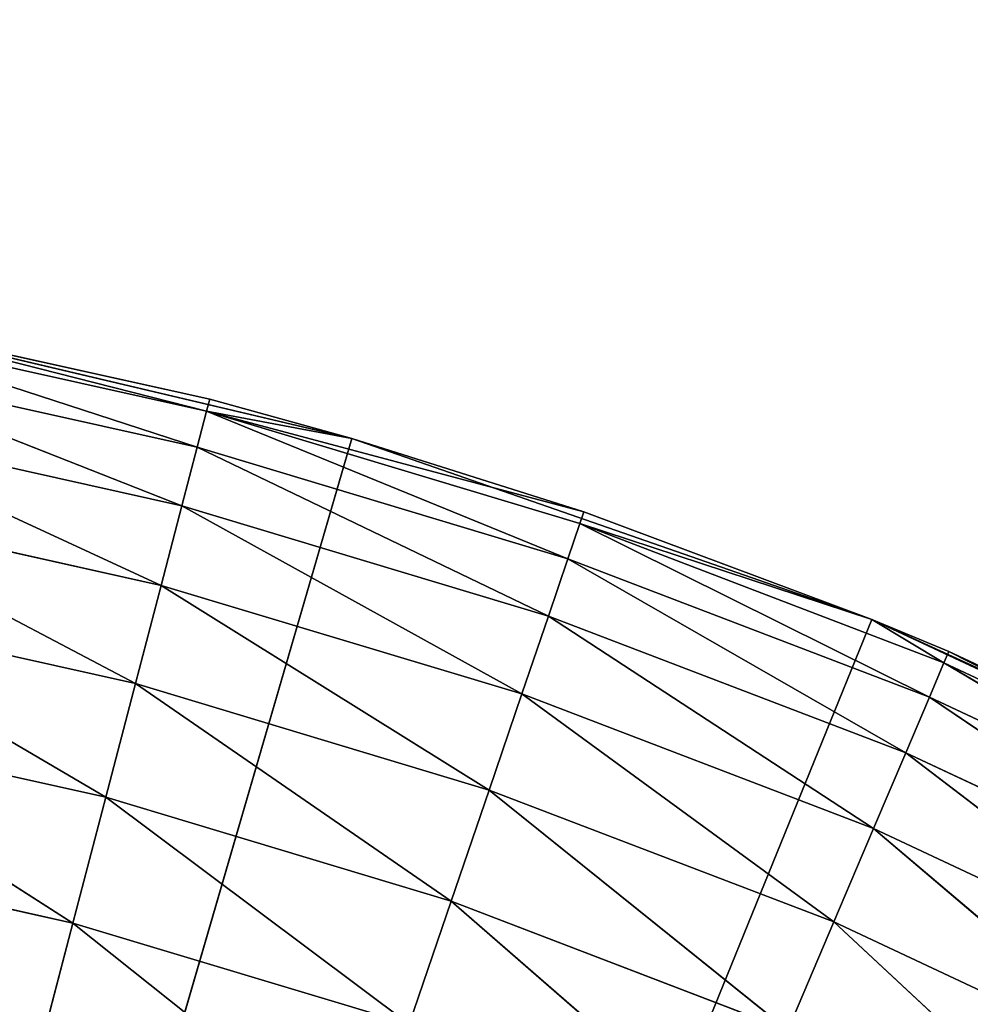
# Model space of a CAD drawing. Header units: centimetres. Extents: x 0.1 to 28.1, y 0.1 to 9.9.
# Tile 295 of 317: x 24.786 to 24.901, y 8.563 to 8.683. Entities that reach past the tile are written whole.
import ezdxf

# ---------------------------------------------------------------- set-up
doc = ezdxf.new("R2010")
doc.units = ezdxf.units.CM
doc.header["$LTSCALE"] = 2.54
doc.layers.get('0').update_dxf_attribs({"true_color": 0xff5454})

# ---------------------------------------------------------------- blocks, each defined once
blk = doc.blocks.new('P__ka na papier toaletowy COVUU.STL')
at = {"color": 0}
for p, q in [((24.7609, 8.64724, 22.55), (24.82604, 8.63187, 22.15)), ((24.82604, 8.63187, 22.15), (24.7609, 8.64724, 22.15)), ((24.7609, 8.64724, 22.55), (24.82604, 8.63187, 22.15)), ((24.7609, 8.64724, 22.55), (24.80878, 8.63664, 22.55)), ((24.82604, 8.63187, 22.15), (24.7609, 8.64724, 22.15)), ((24.80839, 8.63517, 22.56736), (24.7609, 8.64724, 22.55)), ((24.80839, 8.63517, 22.56736), (24.7609, 8.64724, 22.55)), ((24.7609, 8.64724, 22.55), (24.80878, 8.63664, 22.55)), ((24.80725, 8.63081, 22.5842), (24.76216, 8.64547, 22.56736)), ((24.80725, 8.63081, 22.5842), (24.76216, 8.64547, 22.56736)), ((24.80839, 8.63517, 22.56736), (24.76216, 8.64547, 22.56736)), ((24.80839, 8.63517, 22.56736), (24.76216, 8.64547, 22.56736)), ((24.80539, 8.62368, 22.6), (24.76134, 8.64103, 22.5842)), ((24.80539, 8.62368, 22.6), (24.76134, 8.64103, 22.5842)), ((24.80725, 8.63081, 22.5842), (24.76134, 8.64103, 22.5842)), ((24.80725, 8.63081, 22.5842), (24.76134, 8.64103, 22.5842)), ((24.80839, 8.63517, 22.56736), (24.80878, 8.63664, 22.55)), ((24.80839, 8.63517, 22.56736), (24.80878, 8.63664, 22.55)), ((24.80878, 8.63664, 22.55), (24.82604, 8.63187, 22.55)), ((24.82604, 8.63187, 22.15), (24.80878, 8.63664, 22.55)), ((24.82604, 8.63187, 22.15), (24.80878, 8.63664, 22.55)), ((24.80878, 8.63664, 22.55), (24.82604, 8.63187, 22.55)), ((24.80839, 8.63517, 22.56736), (24.80725, 8.63081, 22.5842)), ((24.80839, 8.63517, 22.56736), (24.80725, 8.63081, 22.5842)), ((24.8523, 8.61725, 22.5842), (24.80839, 8.63517, 22.56736)), ((24.8523, 8.61725, 22.5842), (24.80839, 8.63517, 22.56736)), ((24.85375, 8.62152, 22.56736), (24.80839, 8.63517, 22.56736)), ((24.85424, 8.62296, 22.55), (24.80839, 8.63517, 22.56736)), ((24.85375, 8.62152, 22.56736), (24.80839, 8.63517, 22.56736)), ((24.85424, 8.62296, 22.55), (24.80839, 8.63517, 22.56736)), ((24.82604, 8.63187, 22.55), (24.80839, 8.63517, 22.56736)), ((24.82604, 8.63187, 22.55), (24.80839, 8.63517, 22.56736)), ((24.80286, 8.61401, 22.61428), (24.76, 8.63379, 22.6)), ((24.80286, 8.61401, 22.61428), (24.76, 8.63379, 22.6)), ((24.80539, 8.62368, 22.6), (24.76, 8.63379, 22.6)), ((24.80539, 8.62368, 22.6), (24.76, 8.63379, 22.6)), ((24.64437, 8.00778, 22.15), (24.82604, 8.63187, 22.15)), ((24.64437, 8.00778, 22.15), (24.82604, 8.63187, 22.15)), ((24.82604, 8.63187, 22.55), (24.82604, 8.63187, 22.15)), ((24.82604, 8.63187, 22.55), (24.82604, 8.63187, 22.15)), ((24.82604, 8.63187, 22.55), (24.85424, 8.62296, 22.55)), ((24.85424, 8.62296, 22.55), (24.82604, 8.63187, 22.15)), ((24.85424, 8.62296, 22.55), (24.82604, 8.63187, 22.15)), ((24.88924, 8.60989, 22.15), (24.82604, 8.63187, 22.15)), ((24.88924, 8.60989, 22.15), (24.82604, 8.63187, 22.15)), ((24.82604, 8.63187, 22.55), (24.85424, 8.62296, 22.55)), ((24.80725, 8.63081, 22.5842), (24.80539, 8.62368, 22.6)), ((24.80725, 8.63081, 22.5842), (24.80539, 8.62368, 22.6)), ((24.84992, 8.61028, 22.6), (24.80725, 8.63081, 22.5842)), ((24.84992, 8.61028, 22.6), (24.80725, 8.63081, 22.5842)), ((24.8523, 8.61725, 22.5842), (24.80725, 8.63081, 22.5842)), ((24.8523, 8.61725, 22.5842), (24.80725, 8.63081, 22.5842)), ((24.79974, 8.60208, 22.62661), (24.75818, 8.62396, 22.61428)), ((24.79974, 8.60208, 22.62661), (24.75818, 8.62396, 22.61428)), ((24.80286, 8.61401, 22.61428), (24.75818, 8.62396, 22.61428)), ((24.80286, 8.61401, 22.61428), (24.75818, 8.62396, 22.61428)), ((24.80539, 8.62368, 22.6), (24.80286, 8.61401, 22.61428)), ((24.80539, 8.62368, 22.6), (24.80286, 8.61401, 22.61428)), ((24.84669, 8.60082, 22.61428), (24.80539, 8.62368, 22.6)), ((24.84669, 8.60082, 22.61428), (24.80539, 8.62368, 22.6)), ((24.84992, 8.61028, 22.6), (24.80539, 8.62368, 22.6)), ((24.84992, 8.61028, 22.6), (24.80539, 8.62368, 22.6)), ((24.85424, 8.62296, 22.55), (24.85375, 8.62152, 22.56736)), ((24.85424, 8.62296, 22.55), (24.85375, 8.62152, 22.56736)), ((24.85424, 8.62296, 22.55), (24.88924, 8.60989, 22.15)), ((24.85424, 8.62296, 22.55), (24.88924, 8.60989, 22.15)), ((24.85424, 8.62296, 22.55), (24.88924, 8.60989, 22.55)), ((24.85424, 8.62296, 22.55), (24.88924, 8.60989, 22.55)), ((24.8523, 8.61725, 22.5842), (24.85375, 8.62152, 22.56736)), ((24.8523, 8.61725, 22.5842), (24.85375, 8.62152, 22.56736)), ((24.85375, 8.62152, 22.56736), (24.88924, 8.60989, 22.55)), ((24.85375, 8.62152, 22.56736), (24.88924, 8.60989, 22.55)), ((24.85375, 8.62152, 22.56736), (24.89799, 8.6046, 22.56736)), ((24.85375, 8.62152, 22.56736), (24.89799, 8.6046, 22.56736)), ((24.85375, 8.62152, 22.56736), (24.89623, 8.60045, 22.5842)), ((24.85375, 8.62152, 22.56736), (24.89623, 8.60045, 22.5842)), ((24.84992, 8.61028, 22.6), (24.8523, 8.61725, 22.5842)), ((24.84992, 8.61028, 22.6), (24.8523, 8.61725, 22.5842)), ((24.8523, 8.61725, 22.5842), (24.89623, 8.60045, 22.5842)), ((24.8523, 8.61725, 22.5842), (24.89623, 8.60045, 22.5842)), ((24.8523, 8.61725, 22.5842), (24.89335, 8.59367, 22.6)), ((24.8523, 8.61725, 22.5842), (24.89335, 8.59367, 22.6)), ((24.80286, 8.61401, 22.61428), (24.79974, 8.60208, 22.62661)), ((24.80286, 8.61401, 22.61428), (24.79974, 8.60208, 22.62661)), ((24.84271, 8.58915, 22.62661), (24.80286, 8.61401, 22.61428)), ((24.84271, 8.58915, 22.62661), (24.80286, 8.61401, 22.61428)), ((24.84669, 8.60082, 22.61428), (24.80286, 8.61401, 22.61428)), ((24.84669, 8.60082, 22.61428), (24.80286, 8.61401, 22.61428)), ((24.79613, 8.58827, 22.6366), (24.75595, 8.61184, 22.62661)), ((24.79613, 8.58827, 22.6366), (24.75595, 8.61184, 22.62661)), ((24.79974, 8.60208, 22.62661), (24.75595, 8.61184, 22.62661)), ((24.79974, 8.60208, 22.62661), (24.75595, 8.61184, 22.62661)), ((24.88924, 8.60989, 22.15), (24.64437, 8.00778, 22.15)), ((24.88924, 8.60989, 22.15), (24.64437, 8.00778, 22.15)), ((24.84669, 8.60082, 22.61428), (24.84992, 8.61028, 22.6)), ((24.84669, 8.60082, 22.61428), (24.84992, 8.61028, 22.6)), ((24.84992, 8.61028, 22.6), (24.89335, 8.59367, 22.6)), ((24.84992, 8.61028, 22.6), (24.89335, 8.59367, 22.6)), ((24.84992, 8.61028, 22.6), (24.88944, 8.58447, 22.61428)), ((24.84992, 8.61028, 22.6), (24.88944, 8.58447, 22.61428)), ((24.94986, 8.58152, 22.15), (24.88924, 8.60989, 22.15)), ((24.88924, 8.60989, 22.15), (24.94158, 8.58585, 22.55)), ((24.88924, 8.60989, 22.15), (24.94158, 8.58585, 22.55)), ((24.88924, 8.60989, 22.15), (24.89859, 8.606, 22.55)), ((24.88924, 8.60989, 22.55), (24.88924, 8.60989, 22.15)), ((24.88924, 8.60989, 22.55), (24.88924, 8.60989, 22.15)), ((24.88924, 8.60989, 22.55), (24.89859, 8.606, 22.55)), ((24.88924, 8.60989, 22.15), (24.89859, 8.606, 22.55)), ((24.94986, 8.58152, 22.15), (24.88924, 8.60989, 22.15)), ((24.88924, 8.60989, 22.55), (24.89859, 8.606, 22.55)), ((24.88924, 8.60989, 22.55), (24.89799, 8.6046, 22.56736)), ((24.88924, 8.60989, 22.55), (24.89799, 8.6046, 22.56736)), ((24.89799, 8.6046, 22.56736), (24.89859, 8.606, 22.55)), ((24.89799, 8.6046, 22.56736), (24.89859, 8.606, 22.55)), ((24.89859, 8.606, 22.55), (24.94158, 8.58585, 22.55)), ((24.94088, 8.5845, 22.56736), (24.89859, 8.606, 22.55)), ((24.94088, 8.5845, 22.56736), (24.89859, 8.606, 22.55)), ((24.89859, 8.606, 22.55), (24.94158, 8.58585, 22.55)), ((24.89623, 8.60045, 22.5842), (24.89799, 8.6046, 22.56736)), ((24.89623, 8.60045, 22.5842), (24.89799, 8.6046, 22.56736)), ((24.93882, 8.58048, 22.5842), (24.89799, 8.6046, 22.56736)), ((24.93882, 8.58048, 22.5842), (24.89799, 8.6046, 22.56736)), ((24.94088, 8.5845, 22.56736), (24.89799, 8.6046, 22.56736)), ((24.94088, 8.5845, 22.56736), (24.89799, 8.6046, 22.56736)), ((24.79974, 8.60208, 22.62661), (24.79613, 8.58827, 22.6366)), ((24.79974, 8.60208, 22.62661), (24.79613, 8.58827, 22.6366)), ((24.8381, 8.57564, 22.6366), (24.79974, 8.60208, 22.62661)), ((24.8381, 8.57564, 22.6366), (24.79974, 8.60208, 22.62661)), ((24.84271, 8.58915, 22.62661), (24.79974, 8.60208, 22.62661)), ((24.84271, 8.58915, 22.62661), (24.79974, 8.60208, 22.62661)), ((24.84271, 8.58915, 22.62661), (24.84669, 8.60082, 22.61428)), ((24.84271, 8.58915, 22.62661), (24.84669, 8.60082, 22.61428)), ((24.84669, 8.60082, 22.61428), (24.88944, 8.58447, 22.61428)), ((24.84669, 8.60082, 22.61428), (24.88944, 8.58447, 22.61428)), ((24.84669, 8.60082, 22.61428), (24.88462, 8.57312, 22.62661)), ((24.84669, 8.60082, 22.61428), (24.88462, 8.57312, 22.62661)), ((24.89335, 8.59367, 22.6), (24.89623, 8.60045, 22.5842)), ((24.89335, 8.59367, 22.6), (24.89623, 8.60045, 22.5842)), ((24.93545, 8.57393, 22.6), (24.89623, 8.60045, 22.5842)), ((24.93545, 8.57393, 22.6), (24.89623, 8.60045, 22.5842)), ((24.93882, 8.58048, 22.5842), (24.89623, 8.60045, 22.5842)), ((24.93882, 8.58048, 22.5842), (24.89623, 8.60045, 22.5842)), ((24.79214, 8.57298, 22.64397), (24.75335, 8.5978, 22.6366)), ((24.79214, 8.57298, 22.64397), (24.75335, 8.5978, 22.6366)), ((24.79613, 8.58827, 22.6366), (24.75335, 8.5978, 22.6366)), ((24.79613, 8.58827, 22.6366), (24.75335, 8.5978, 22.6366)), ((24.88944, 8.58447, 22.61428), (24.89335, 8.59367, 22.6)), ((24.88944, 8.58447, 22.61428), (24.89335, 8.59367, 22.6)), ((24.93088, 8.56504, 22.61428), (24.89335, 8.59367, 22.6)), ((24.93088, 8.56504, 22.61428), (24.89335, 8.59367, 22.6)), ((24.93545, 8.57393, 22.6), (24.89335, 8.59367, 22.6)), ((24.93545, 8.57393, 22.6), (24.89335, 8.59367, 22.6)), ((24.8381, 8.57564, 22.6366), (24.84271, 8.58915, 22.62661)), ((24.8381, 8.57564, 22.6366), (24.84271, 8.58915, 22.62661)), ((24.84271, 8.58915, 22.62661), (24.88462, 8.57312, 22.62661)), ((24.84271, 8.58915, 22.62661), (24.88462, 8.57312, 22.62661)), ((24.84271, 8.58915, 22.62661), (24.87903, 8.55998, 22.6366)), ((24.84271, 8.58915, 22.62661), (24.87903, 8.55998, 22.6366)), ((24.79613, 8.58827, 22.6366), (24.79214, 8.57298, 22.64397)), ((24.79613, 8.58827, 22.6366), (24.79214, 8.57298, 22.64397)), ((24.833, 8.56069, 22.64397), (24.79613, 8.58827, 22.6366)), ((24.833, 8.56069, 22.64397), (24.79613, 8.58827, 22.6366)), ((24.8381, 8.57564, 22.6366), (24.79613, 8.58827, 22.6366)), ((24.8381, 8.57564, 22.6366), (24.79613, 8.58827, 22.6366)), ((24.88462, 8.57312, 22.62661), (24.88944, 8.58447, 22.61428)), ((24.88462, 8.57312, 22.62661), (24.88944, 8.58447, 22.61428)), ((24.92525, 8.55408, 22.62661), (24.88944, 8.58447, 22.61428)), ((24.92525, 8.55408, 22.62661), (24.88944, 8.58447, 22.61428)), ((24.93088, 8.56504, 22.61428), (24.88944, 8.58447, 22.61428)), ((24.93088, 8.56504, 22.61428), (24.88944, 8.58447, 22.61428)), ((24.79214, 8.57298, 22.64397), (24.75048, 8.58226, 22.64397)), ((24.79214, 8.57298, 22.64397), (24.75048, 8.58226, 22.64397)), ((24.833, 8.56069, 22.64397), (24.8381, 8.57564, 22.6366)), ((24.833, 8.56069, 22.64397), (24.8381, 8.57564, 22.6366)), ((24.8381, 8.57564, 22.6366), (24.87903, 8.55998, 22.6366)), ((24.8381, 8.57564, 22.6366), (24.87903, 8.55998, 22.6366)), ((24.8381, 8.57564, 22.6366), (24.87285, 8.54544, 22.64397)), ((24.8381, 8.57564, 22.6366), (24.87285, 8.54544, 22.64397)), ((24.79214, 8.57298, 22.64397), (24.78788, 8.55669, 22.64848)), ((24.79214, 8.57298, 22.64397), (24.78788, 8.55669, 22.64848)), ((24.82756, 8.54475, 22.64848), (24.79214, 8.57298, 22.64397)), ((24.82756, 8.54475, 22.64848), (24.79214, 8.57298, 22.64397)), ((24.833, 8.56069, 22.64397), (24.79214, 8.57298, 22.64397)), ((24.833, 8.56069, 22.64397), (24.79214, 8.57298, 22.64397)), ((24.87903, 8.55998, 22.6366), (24.88462, 8.57312, 22.62661)), ((24.87903, 8.55998, 22.6366), (24.88462, 8.57312, 22.62661)), ((24.91872, 8.54138, 22.6366), (24.88462, 8.57312, 22.62661)), ((24.91872, 8.54138, 22.6366), (24.88462, 8.57312, 22.62661)), ((24.92525, 8.55408, 22.62661), (24.88462, 8.57312, 22.62661)), ((24.92525, 8.55408, 22.62661), (24.88462, 8.57312, 22.62661))]:
    blk.add_line(p, q, dxfattribs=at)
mesh = blk.add_polyface(dxfattribs=at)
corners = [(27.64437, 9.85778, 22.05), (24.58359, 8.35246, 22.05), (0.64437, 9.85778, 22.05)]
mesh.append_faces([[corners[k] for k in face] for face in [(0, 1, 2)]], dxfattribs={"color": 0})
mesh = blk.add_polyface(dxfattribs=at)
corners = [(27.64437, 9.85778, 22.15), (0.64437, 9.85778, 22.15), (24.46937, 8.31088, 22.15)]
mesh.append_faces([[corners[k] for k in face] for face in [(0, 1, 2)]], dxfattribs={"color": 0})
mesh = blk.add_polyface(dxfattribs=at)
corners = [(27.64437, 0.05778, 34.05), (0.64437, 9.85778, 34.05), (27.64437, 9.85778, 34.05)]
mesh.append_faces([[corners[k] for k in face] for face in [(0, 1, 2)]], dxfattribs={"color": 0})
mesh = blk.add_polyface(dxfattribs=at)
corners = [(27.64437, 0.05778, 34.05), (0.64437, 0.05778, 34.05), (0.64437, 9.85778, 34.05)]
mesh.append_faces([[corners[k] for k in face] for face in [(0, 1, 2)]], dxfattribs={"color": 0})
mesh = blk.add_polyface(dxfattribs=at)
corners = [(27.64437, 9.85778, 34.25), (0.64437, 0.05778, 34.25), (27.64437, 0.05778, 34.25)]
mesh.append_faces([[corners[k] for k in face] for face in [(0, 1, 2)]], dxfattribs={"color": 0})
mesh = blk.add_polyface(dxfattribs=at)
corners = [(27.64437, 9.85778, 34.25), (0.64437, 9.85778, 34.25), (0.64437, 0.05778, 34.25)]
mesh.append_faces([[corners[k] for k in face] for face in [(0, 1, 2)]], dxfattribs={"color": 0})
mesh = blk.add_polyface(dxfattribs=at)
corners = [(27.64437, 9.85778, 22.15), (24.46937, 8.31088, 22.15), (24.52466, 8.33667, 22.15)]
mesh.append_faces([[corners[k] for k in face] for face in [(0, 1, 2)]], dxfattribs={"color": 0})
mesh = blk.add_polyface(dxfattribs=at)
corners = [(27.64437, 9.85778, 22.15), (24.52466, 8.33667, 22.15), (24.58359, 8.35246, 22.15)]
mesh.append_faces([[corners[k] for k in face] for face in [(0, 1, 2)]], dxfattribs={"color": 0})
mesh = blk.add_polyface(dxfattribs=at)
corners = [(27.64437, 9.85778, 22.05), (24.64437, 8.35778, 22.05), (24.58359, 8.35246, 22.05)]
mesh.append_faces([[corners[k] for k in face] for face in [(0, 1, 2)]], dxfattribs={"color": 0})
mesh = blk.add_polyface(dxfattribs=at)
corners = [(27.64437, 9.85778, 22.15), (24.58359, 8.35246, 22.15), (24.64437, 8.35778, 22.15)]
mesh.append_faces([[corners[k] for k in face] for face in [(0, 1, 2)]], dxfattribs={"color": 0})
mesh = blk.add_polyface(dxfattribs=at)
corners = [(27.64437, 9.85778, 22.05), (24.70515, 8.35246, 22.05), (24.64437, 8.35778, 22.05)]
mesh.append_faces([[corners[k] for k in face] for face in [(0, 1, 2)]], dxfattribs={"color": 0})
mesh = blk.add_polyface(dxfattribs=at)
corners = [(27.64437, 9.85778, 22.15), (24.64437, 8.35778, 22.15), (24.70515, 8.35246, 22.15)]
mesh.append_faces([[corners[k] for k in face] for face in [(0, 1, 2)]], dxfattribs={"color": 0})
mesh = blk.add_polyface(dxfattribs=at)
corners = [(27.64437, 9.85778, 22.05), (24.76408, 8.33667, 22.05), (24.70515, 8.35246, 22.05)]
mesh.append_faces([[corners[k] for k in face] for face in [(0, 1, 2)]], dxfattribs={"color": 0})
mesh = blk.add_polyface(dxfattribs=at)
corners = [(27.64437, 9.85778, 22.15), (24.70515, 8.35246, 22.15), (24.76408, 8.33667, 22.15)]
mesh.append_faces([[corners[k] for k in face] for face in [(0, 1, 2)]], dxfattribs={"color": 0})
mesh = blk.add_polyface(dxfattribs=at)
corners = [(27.64437, 9.85778, 22.05), (24.81937, 8.31088, 22.05), (24.76408, 8.33667, 22.05)]
mesh.append_faces([[corners[k] for k in face] for face in [(0, 1, 2)]], dxfattribs={"color": 0})
mesh = blk.add_polyface(dxfattribs=at)
corners = [(27.64437, 9.85778, 22.15), (24.76408, 8.33667, 22.15), (24.81937, 8.31088, 22.15)]
mesh.append_faces([[corners[k] for k in face] for face in [(0, 1, 2)]], dxfattribs={"color": 0})
mesh = blk.add_polyface(dxfattribs=at)
corners = [(27.64437, 9.85778, 22.05), (24.86935, 8.27589, 22.05), (24.81937, 8.31088, 22.05)]
mesh.append_faces([[corners[k] for k in face] for face in [(0, 1, 2)]], dxfattribs={"color": 0})
mesh = blk.add_polyface(dxfattribs=at)
corners = [(27.64437, 9.85778, 22.15), (24.81937, 8.31088, 22.15), (24.86935, 8.27589, 22.15)]
mesh.append_faces([[corners[k] for k in face] for face in [(0, 1, 2)]], dxfattribs={"color": 0})
mesh = blk.add_polyface(dxfattribs=at)
corners = [(27.64437, 9.85778, 22.05), (24.91249, 8.23275, 22.05), (24.86935, 8.27589, 22.05)]
mesh.append_faces([[corners[k] for k in face] for face in [(0, 1, 2)]], dxfattribs={"color": 0})
mesh = blk.add_polyface(dxfattribs=at)
corners = [(27.64437, 9.85778, 22.15), (24.86935, 8.27589, 22.15), (24.91249, 8.23275, 22.15)]
mesh.append_faces([[corners[k] for k in face] for face in [(0, 1, 2)]], dxfattribs={"color": 0})
mesh = blk.add_polyface(dxfattribs=at)
corners = [(24.82604, 8.63187, 22.15), (24.64437, 8.00778, 22.15), (24.7609, 8.64724, 22.15)]
mesh.append_faces([[corners[k] for k in face] for face in [(0, 1, 2)]], dxfattribs={"color": 0})
mesh = blk.add_polyface(dxfattribs=at)
corners = [(24.7609, 8.64724, 22.55), (24.82604, 8.63187, 22.15), (24.7609, 8.64724, 22.15)]
mesh.append_faces([[corners[k] for k in face] for face in [(0, 1, 2)]], dxfattribs={"color": 0})
mesh = blk.add_polyface(dxfattribs=at)
corners = [(24.80878, 8.63664, 22.55), (24.82604, 8.63187, 22.15), (24.7609, 8.64724, 22.55)]
mesh.append_faces([[corners[k] for k in face] for face in [(0, 1, 2)]], dxfattribs={"color": 0})
mesh = blk.add_polyface(dxfattribs=at)
corners = [(24.80839, 8.63517, 22.56736), (24.7609, 8.64724, 22.55), (24.76216, 8.64547, 22.56736)]
mesh.append_faces([[corners[k] for k in face] for face in [(0, 1, 2)]], dxfattribs={"color": 0})
mesh = blk.add_polyface(dxfattribs=at)
corners = [(24.80839, 8.63517, 22.56736), (24.80878, 8.63664, 22.55), (24.7609, 8.64724, 22.55)]
mesh.append_faces([[corners[k] for k in face] for face in [(0, 1, 2)]], dxfattribs={"color": 0})
mesh = blk.add_polyface(dxfattribs=at)
corners = [(24.80725, 8.63081, 22.5842), (24.76216, 8.64547, 22.56736), (24.76134, 8.64103, 22.5842)]
mesh.append_faces([[corners[k] for k in face] for face in [(0, 1, 2)]], dxfattribs={"color": 0})
mesh = blk.add_polyface(dxfattribs=at)
corners = [(24.80725, 8.63081, 22.5842), (24.80839, 8.63517, 22.56736), (24.76216, 8.64547, 22.56736)]
mesh.append_faces([[corners[k] for k in face] for face in [(0, 1, 2)]], dxfattribs={"color": 0})
mesh = blk.add_polyface(dxfattribs=at)
corners = [(24.80539, 8.62368, 22.6), (24.76134, 8.64103, 22.5842), (24.76, 8.63379, 22.6)]
mesh.append_faces([[corners[k] for k in face] for face in [(0, 1, 2)]], dxfattribs={"color": 0})
mesh = blk.add_polyface(dxfattribs=at)
corners = [(24.80539, 8.62368, 22.6), (24.80725, 8.63081, 22.5842), (24.76134, 8.64103, 22.5842)]
mesh.append_faces([[corners[k] for k in face] for face in [(0, 1, 2)]], dxfattribs={"color": 0})
mesh = blk.add_polyface(dxfattribs=at)
corners = [(24.80839, 8.63517, 22.56736), (24.82604, 8.63187, 22.55), (24.80878, 8.63664, 22.55)]
mesh.append_faces([[corners[k] for k in face] for face in [(0, 1, 2)]], dxfattribs={"color": 0})
mesh = blk.add_polyface(dxfattribs=at)
corners = [(24.82604, 8.63187, 22.55), (24.82604, 8.63187, 22.15), (24.80878, 8.63664, 22.55)]
mesh.append_faces([[corners[k] for k in face] for face in [(0, 1, 2)]], dxfattribs={"color": 0})
mesh = blk.add_polyface(dxfattribs=at)
corners = [(24.8523, 8.61725, 22.5842), (24.80839, 8.63517, 22.56736), (24.80725, 8.63081, 22.5842)]
mesh.append_faces([[corners[k] for k in face] for face in [(0, 1, 2)]], dxfattribs={"color": 0})
mesh = blk.add_polyface(dxfattribs=at)
corners = [(24.8523, 8.61725, 22.5842), (24.85375, 8.62152, 22.56736), (24.80839, 8.63517, 22.56736)]
mesh.append_faces([[corners[k] for k in face] for face in [(0, 1, 2)]], dxfattribs={"color": 0})
mesh = blk.add_polyface(dxfattribs=at)
corners = [(24.85375, 8.62152, 22.56736), (24.85424, 8.62296, 22.55), (24.80839, 8.63517, 22.56736)]
mesh.append_faces([[corners[k] for k in face] for face in [(0, 1, 2)]], dxfattribs={"color": 0})
mesh = blk.add_polyface(dxfattribs=at)
corners = [(24.80839, 8.63517, 22.56736), (24.85424, 8.62296, 22.55), (24.82604, 8.63187, 22.55)]
mesh.append_faces([[corners[k] for k in face] for face in [(0, 1, 2)]], dxfattribs={"color": 0})
mesh = blk.add_polyface(dxfattribs=at)
corners = [(24.80286, 8.61401, 22.61428), (24.76, 8.63379, 22.6), (24.75818, 8.62396, 22.61428)]
mesh.append_faces([[corners[k] for k in face] for face in [(0, 1, 2)]], dxfattribs={"color": 0})
mesh = blk.add_polyface(dxfattribs=at)
corners = [(24.80286, 8.61401, 22.61428), (24.80539, 8.62368, 22.6), (24.76, 8.63379, 22.6)]
mesh.append_faces([[corners[k] for k in face] for face in [(0, 1, 2)]], dxfattribs={"color": 0})
mesh = blk.add_polyface(dxfattribs=at)
corners = [(24.88924, 8.60989, 22.15), (24.64437, 8.00778, 22.15), (24.82604, 8.63187, 22.15)]
mesh.append_faces([[corners[k] for k in face] for face in [(0, 1, 2)]], dxfattribs={"color": 0})
mesh = blk.add_polyface(dxfattribs=at)
corners = [(24.85424, 8.62296, 22.55), (24.82604, 8.63187, 22.15), (24.82604, 8.63187, 22.55)]
mesh.append_faces([[corners[k] for k in face] for face in [(0, 1, 2)]], dxfattribs={"color": 0})
mesh = blk.add_polyface(dxfattribs=at)
corners = [(24.85424, 8.62296, 22.55), (24.88924, 8.60989, 22.15), (24.82604, 8.63187, 22.15)]
mesh.append_faces([[corners[k] for k in face] for face in [(0, 1, 2)]], dxfattribs={"color": 0})
mesh = blk.add_polyface(dxfattribs=at)
corners = [(24.84992, 8.61028, 22.6), (24.80725, 8.63081, 22.5842), (24.80539, 8.62368, 22.6)]
mesh.append_faces([[corners[k] for k in face] for face in [(0, 1, 2)]], dxfattribs={"color": 0})
mesh = blk.add_polyface(dxfattribs=at)
corners = [(24.84992, 8.61028, 22.6), (24.8523, 8.61725, 22.5842), (24.80725, 8.63081, 22.5842)]
mesh.append_faces([[corners[k] for k in face] for face in [(0, 1, 2)]], dxfattribs={"color": 0})
mesh = blk.add_polyface(dxfattribs=at)
corners = [(24.79974, 8.60208, 22.62661), (24.75818, 8.62396, 22.61428), (24.75595, 8.61184, 22.62661)]
mesh.append_faces([[corners[k] for k in face] for face in [(0, 1, 2)]], dxfattribs={"color": 0})
mesh = blk.add_polyface(dxfattribs=at)
corners = [(24.80286, 8.61401, 22.61428), (24.75818, 8.62396, 22.61428), (24.79974, 8.60208, 22.62661)]
mesh.append_faces([[corners[k] for k in face] for face in [(0, 1, 2)]], dxfattribs={"color": 0})
mesh = blk.add_polyface(dxfattribs=at)
corners = [(24.84669, 8.60082, 22.61428), (24.80539, 8.62368, 22.6), (24.80286, 8.61401, 22.61428)]
mesh.append_faces([[corners[k] for k in face] for face in [(0, 1, 2)]], dxfattribs={"color": 0})
mesh = blk.add_polyface(dxfattribs=at)
corners = [(24.84669, 8.60082, 22.61428), (24.84992, 8.61028, 22.6), (24.80539, 8.62368, 22.6)]
mesh.append_faces([[corners[k] for k in face] for face in [(0, 1, 2)]], dxfattribs={"color": 0})
mesh = blk.add_polyface(dxfattribs=at)
corners = [(24.85375, 8.62152, 22.56736), (24.88924, 8.60989, 22.55), (24.85424, 8.62296, 22.55)]
mesh.append_faces([[corners[k] for k in face] for face in [(0, 1, 2)]], dxfattribs={"color": 0})
mesh = blk.add_polyface(dxfattribs=at)
corners = [(24.88924, 8.60989, 22.55), (24.88924, 8.60989, 22.15), (24.85424, 8.62296, 22.55)]
mesh.append_faces([[corners[k] for k in face] for face in [(0, 1, 2)]], dxfattribs={"color": 0})
mesh = blk.add_polyface(dxfattribs=at)
corners = [(24.89623, 8.60045, 22.5842), (24.85375, 8.62152, 22.56736), (24.8523, 8.61725, 22.5842)]
mesh.append_faces([[corners[k] for k in face] for face in [(0, 1, 2)]], dxfattribs={"color": 0})
mesh = blk.add_polyface(dxfattribs=at)
corners = [(24.89799, 8.6046, 22.56736), (24.88924, 8.60989, 22.55), (24.85375, 8.62152, 22.56736)]
mesh.append_faces([[corners[k] for k in face] for face in [(0, 1, 2)]], dxfattribs={"color": 0})
mesh = blk.add_polyface(dxfattribs=at)
corners = [(24.89623, 8.60045, 22.5842), (24.89799, 8.6046, 22.56736), (24.85375, 8.62152, 22.56736)]
mesh.append_faces([[corners[k] for k in face] for face in [(0, 1, 2)]], dxfattribs={"color": 0})
mesh = blk.add_polyface(dxfattribs=at)
corners = [(24.89335, 8.59367, 22.6), (24.8523, 8.61725, 22.5842), (24.84992, 8.61028, 22.6)]
mesh.append_faces([[corners[k] for k in face] for face in [(0, 1, 2)]], dxfattribs={"color": 0})
mesh = blk.add_polyface(dxfattribs=at)
corners = [(24.89335, 8.59367, 22.6), (24.89623, 8.60045, 22.5842), (24.8523, 8.61725, 22.5842)]
mesh.append_faces([[corners[k] for k in face] for face in [(0, 1, 2)]], dxfattribs={"color": 0})
mesh = blk.add_polyface(dxfattribs=at)
corners = [(24.84271, 8.58915, 22.62661), (24.80286, 8.61401, 22.61428), (24.79974, 8.60208, 22.62661)]
mesh.append_faces([[corners[k] for k in face] for face in [(0, 1, 2)]], dxfattribs={"color": 0})
mesh = blk.add_polyface(dxfattribs=at)
corners = [(24.84669, 8.60082, 22.61428), (24.80286, 8.61401, 22.61428), (24.84271, 8.58915, 22.62661)]
mesh.append_faces([[corners[k] for k in face] for face in [(0, 1, 2)]], dxfattribs={"color": 0})
mesh = blk.add_polyface(dxfattribs=at)
corners = [(24.79613, 8.58827, 22.6366), (24.75595, 8.61184, 22.62661), (24.75335, 8.5978, 22.6366)]
mesh.append_faces([[corners[k] for k in face] for face in [(0, 1, 2)]], dxfattribs={"color": 0})
mesh = blk.add_polyface(dxfattribs=at)
corners = [(24.79974, 8.60208, 22.62661), (24.75595, 8.61184, 22.62661), (24.79613, 8.58827, 22.6366)]
mesh.append_faces([[corners[k] for k in face] for face in [(0, 1, 2)]], dxfattribs={"color": 0})
mesh = blk.add_polyface(dxfattribs=at)
corners = [(24.94986, 8.58152, 22.15), (24.64437, 8.00778, 22.15), (24.88924, 8.60989, 22.15)]
mesh.append_faces([[corners[k] for k in face] for face in [(0, 1, 2)]], dxfattribs={"color": 0})
mesh = blk.add_polyface(dxfattribs=at)
corners = [(24.88944, 8.58447, 22.61428), (24.84992, 8.61028, 22.6), (24.84669, 8.60082, 22.61428)]
mesh.append_faces([[corners[k] for k in face] for face in [(0, 1, 2)]], dxfattribs={"color": 0})
mesh = blk.add_polyface(dxfattribs=at)
corners = [(24.88944, 8.58447, 22.61428), (24.89335, 8.59367, 22.6), (24.84992, 8.61028, 22.6)]
mesh.append_faces([[corners[k] for k in face] for face in [(0, 1, 2)]], dxfattribs={"color": 0})
mesh = blk.add_polyface(dxfattribs=at)
corners = [(24.94158, 8.58585, 22.55), (24.94986, 8.58152, 22.15), (24.88924, 8.60989, 22.15)]
mesh.append_faces([[corners[k] for k in face] for face in [(0, 1, 2)]], dxfattribs={"color": 0})
mesh = blk.add_polyface(dxfattribs=at)
corners = [(24.94158, 8.58585, 22.55), (24.88924, 8.60989, 22.15), (24.89859, 8.606, 22.55)]
mesh.append_faces([[corners[k] for k in face] for face in [(0, 1, 2)]], dxfattribs={"color": 0})
mesh = blk.add_polyface(dxfattribs=at)
corners = [(24.89859, 8.606, 22.55), (24.88924, 8.60989, 22.15), (24.88924, 8.60989, 22.55)]
mesh.append_faces([[corners[k] for k in face] for face in [(0, 1, 2)]], dxfattribs={"color": 0})
mesh = blk.add_polyface(dxfattribs=at)
corners = [(24.89799, 8.6046, 22.56736), (24.89859, 8.606, 22.55), (24.88924, 8.60989, 22.55)]
mesh.append_faces([[corners[k] for k in face] for face in [(0, 1, 2)]], dxfattribs={"color": 0})
mesh = blk.add_polyface(dxfattribs=at)
corners = [(24.94088, 8.5845, 22.56736), (24.89859, 8.606, 22.55), (24.89799, 8.6046, 22.56736)]
mesh.append_faces([[corners[k] for k in face] for face in [(0, 1, 2)]], dxfattribs={"color": 0})
mesh = blk.add_polyface(dxfattribs=at)
corners = [(24.94088, 8.5845, 22.56736), (24.94158, 8.58585, 22.55), (24.89859, 8.606, 22.55)]
mesh.append_faces([[corners[k] for k in face] for face in [(0, 1, 2)]], dxfattribs={"color": 0})
mesh = blk.add_polyface(dxfattribs=at)
corners = [(24.93882, 8.58048, 22.5842), (24.89799, 8.6046, 22.56736), (24.89623, 8.60045, 22.5842)]
mesh.append_faces([[corners[k] for k in face] for face in [(0, 1, 2)]], dxfattribs={"color": 0})
mesh = blk.add_polyface(dxfattribs=at)
corners = [(24.93882, 8.58048, 22.5842), (24.94088, 8.5845, 22.56736), (24.89799, 8.6046, 22.56736)]
mesh.append_faces([[corners[k] for k in face] for face in [(0, 1, 2)]], dxfattribs={"color": 0})
mesh = blk.add_polyface(dxfattribs=at)
corners = [(24.8381, 8.57564, 22.6366), (24.79974, 8.60208, 22.62661), (24.79613, 8.58827, 22.6366)]
mesh.append_faces([[corners[k] for k in face] for face in [(0, 1, 2)]], dxfattribs={"color": 0})
mesh = blk.add_polyface(dxfattribs=at)
corners = [(24.84271, 8.58915, 22.62661), (24.79974, 8.60208, 22.62661), (24.8381, 8.57564, 22.6366)]
mesh.append_faces([[corners[k] for k in face] for face in [(0, 1, 2)]], dxfattribs={"color": 0})
mesh = blk.add_polyface(dxfattribs=at)
corners = [(24.88462, 8.57312, 22.62661), (24.84669, 8.60082, 22.61428), (24.84271, 8.58915, 22.62661)]
mesh.append_faces([[corners[k] for k in face] for face in [(0, 1, 2)]], dxfattribs={"color": 0})
mesh = blk.add_polyface(dxfattribs=at)
corners = [(24.88944, 8.58447, 22.61428), (24.84669, 8.60082, 22.61428), (24.88462, 8.57312, 22.62661)]
mesh.append_faces([[corners[k] for k in face] for face in [(0, 1, 2)]], dxfattribs={"color": 0})
mesh = blk.add_polyface(dxfattribs=at)
corners = [(24.93545, 8.57393, 22.6), (24.89623, 8.60045, 22.5842), (24.89335, 8.59367, 22.6)]
mesh.append_faces([[corners[k] for k in face] for face in [(0, 1, 2)]], dxfattribs={"color": 0})
mesh = blk.add_polyface(dxfattribs=at)
corners = [(24.93545, 8.57393, 22.6), (24.93882, 8.58048, 22.5842), (24.89623, 8.60045, 22.5842)]
mesh.append_faces([[corners[k] for k in face] for face in [(0, 1, 2)]], dxfattribs={"color": 0})
mesh = blk.add_polyface(dxfattribs=at)
corners = [(24.79214, 8.57298, 22.64397), (24.75335, 8.5978, 22.6366), (24.75048, 8.58226, 22.64397)]
mesh.append_faces([[corners[k] for k in face] for face in [(0, 1, 2)]], dxfattribs={"color": 0})
mesh = blk.add_polyface(dxfattribs=at)
corners = [(24.79613, 8.58827, 22.6366), (24.75335, 8.5978, 22.6366), (24.79214, 8.57298, 22.64397)]
mesh.append_faces([[corners[k] for k in face] for face in [(0, 1, 2)]], dxfattribs={"color": 0})
mesh = blk.add_polyface(dxfattribs=at)
corners = [(24.93088, 8.56504, 22.61428), (24.89335, 8.59367, 22.6), (24.88944, 8.58447, 22.61428)]
mesh.append_faces([[corners[k] for k in face] for face in [(0, 1, 2)]], dxfattribs={"color": 0})
mesh = blk.add_polyface(dxfattribs=at)
corners = [(24.93088, 8.56504, 22.61428), (24.93545, 8.57393, 22.6), (24.89335, 8.59367, 22.6)]
mesh.append_faces([[corners[k] for k in face] for face in [(0, 1, 2)]], dxfattribs={"color": 0})
mesh = blk.add_polyface(dxfattribs=at)
corners = [(24.87903, 8.55998, 22.6366), (24.84271, 8.58915, 22.62661), (24.8381, 8.57564, 22.6366)]
mesh.append_faces([[corners[k] for k in face] for face in [(0, 1, 2)]], dxfattribs={"color": 0})
mesh = blk.add_polyface(dxfattribs=at)
corners = [(24.88462, 8.57312, 22.62661), (24.84271, 8.58915, 22.62661), (24.87903, 8.55998, 22.6366)]
mesh.append_faces([[corners[k] for k in face] for face in [(0, 1, 2)]], dxfattribs={"color": 0})
mesh = blk.add_polyface(dxfattribs=at)
corners = [(24.833, 8.56069, 22.64397), (24.79613, 8.58827, 22.6366), (24.79214, 8.57298, 22.64397)]
mesh.append_faces([[corners[k] for k in face] for face in [(0, 1, 2)]], dxfattribs={"color": 0})
mesh = blk.add_polyface(dxfattribs=at)
corners = [(24.8381, 8.57564, 22.6366), (24.79613, 8.58827, 22.6366), (24.833, 8.56069, 22.64397)]
mesh.append_faces([[corners[k] for k in face] for face in [(0, 1, 2)]], dxfattribs={"color": 0})
mesh = blk.add_polyface(dxfattribs=at)
corners = [(24.92525, 8.55408, 22.62661), (24.88944, 8.58447, 22.61428), (24.88462, 8.57312, 22.62661)]
mesh.append_faces([[corners[k] for k in face] for face in [(0, 1, 2)]], dxfattribs={"color": 0})
mesh = blk.add_polyface(dxfattribs=at)
corners = [(24.93088, 8.56504, 22.61428), (24.88944, 8.58447, 22.61428), (24.92525, 8.55408, 22.62661)]
mesh.append_faces([[corners[k] for k in face] for face in [(0, 1, 2)]], dxfattribs={"color": 0})
mesh = blk.add_polyface(dxfattribs=at)
corners = [(24.78788, 8.55669, 22.64848), (24.75048, 8.58226, 22.64397), (24.74743, 8.5657, 22.64848)]
mesh.append_faces([[corners[k] for k in face] for face in [(0, 1, 2)]], dxfattribs={"color": 0})
mesh = blk.add_polyface(dxfattribs=at)
corners = [(24.79214, 8.57298, 22.64397), (24.75048, 8.58226, 22.64397), (24.78788, 8.55669, 22.64848)]
mesh.append_faces([[corners[k] for k in face] for face in [(0, 1, 2)]], dxfattribs={"color": 0})
mesh = blk.add_polyface(dxfattribs=at)
corners = [(25.00723, 8.54707, 22.15), (24.64437, 8.00778, 22.15), (24.94986, 8.58152, 22.15)]
mesh.append_faces([[corners[k] for k in face] for face in [(0, 1, 2)]], dxfattribs={"color": 0})
mesh = blk.add_polyface(dxfattribs=at)
corners = [(24.87285, 8.54544, 22.64397), (24.8381, 8.57564, 22.6366), (24.833, 8.56069, 22.64397)]
mesh.append_faces([[corners[k] for k in face] for face in [(0, 1, 2)]], dxfattribs={"color": 0})
mesh = blk.add_polyface(dxfattribs=at)
corners = [(24.87903, 8.55998, 22.6366), (24.8381, 8.57564, 22.6366), (24.87285, 8.54544, 22.64397)]
mesh.append_faces([[corners[k] for k in face] for face in [(0, 1, 2)]], dxfattribs={"color": 0})
mesh = blk.add_polyface(dxfattribs=at)
corners = [(24.82756, 8.54475, 22.64848), (24.79214, 8.57298, 22.64397), (24.78788, 8.55669, 22.64848)]
mesh.append_faces([[corners[k] for k in face] for face in [(0, 1, 2)]], dxfattribs={"color": 0})
mesh = blk.add_polyface(dxfattribs=at)
corners = [(24.833, 8.56069, 22.64397), (24.79214, 8.57298, 22.64397), (24.82756, 8.54475, 22.64848)]
mesh.append_faces([[corners[k] for k in face] for face in [(0, 1, 2)]], dxfattribs={"color": 0})
mesh = blk.add_polyface(dxfattribs=at)
corners = [(24.91872, 8.54138, 22.6366), (24.88462, 8.57312, 22.62661), (24.87903, 8.55998, 22.6366)]
mesh.append_faces([[corners[k] for k in face] for face in [(0, 1, 2)]], dxfattribs={"color": 0})
mesh = blk.add_polyface(dxfattribs=at)
corners = [(24.92525, 8.55408, 22.62661), (24.88462, 8.57312, 22.62661), (24.91872, 8.54138, 22.6366)]
mesh.append_faces([[corners[k] for k in face] for face in [(0, 1, 2)]], dxfattribs={"color": 0})
mesh = blk.add_polyface(dxfattribs=at)
corners = [(24.78788, 8.55669, 22.64848), (24.74743, 8.5657, 22.64848), (24.78348, 8.53989, 22.65)]
mesh.append_faces([[corners[k] for k in face] for face in [(0, 1, 2)]], dxfattribs={"color": 0})

msp = doc.modelspace()

# ---------------------------------------------------------------- block references
at = {"color": 0}
msp.add_blockref('P__ka na papier toaletowy COVUU.STL', (0, 0), dxfattribs=at)

doc.saveas('drawing.dxf')
